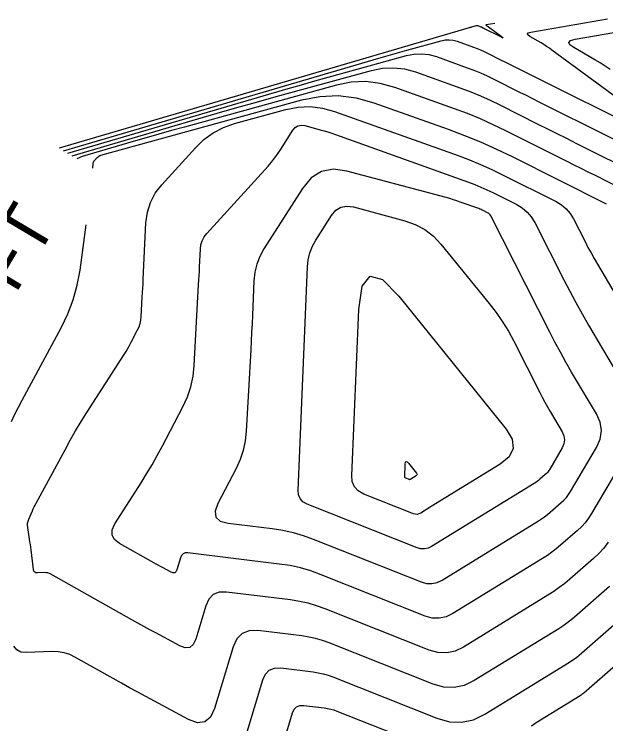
# Model space of a CAD drawing. Extents: x 1354696 to 1366163, y 660729 to 670380.
# Drawn here: x 1362477.8 to 1362549, y 664931.6 to 665017 of the extents above; entities that cross this region are included whole.
import ezdxf

# ---------------------------------------------------------------- set-up
doc = ezdxf.new("R2010")
doc.units = 0
doc.layers.add('R_Contour Annot', color=7, linetype='Continuous')
doc.layers.add('R_Contours', color=7, linetype='Continuous')

msp = doc.modelspace()

# ---------------------------------------------------------------- linework, layer by layer
at = {"layer": 'R_Contours'}
for points in [[(1362549.528, 665010.291), (1362548.919, 665010.701), (1362548.3, 665011.095), (1362547.669, 665011.472), (1362545.126, 665012.946), (1362544.66, 665013.284), (1362544.534, 665013.562), (1362544.749, 665013.778), (1362545.303, 665013.934), (1362562.736, 665016.958)], [(1362535.651, 665015.846), (1362534.612, 665015.666), (1362534.579, 665015.657), (1362534.566, 665015.644), (1362534.574, 665015.627), (1362534.602, 665015.607), (1362534.753, 665015.519), (1362534.791, 665015.497), (1362534.828, 665015.473), (1362534.864, 665015.449), (1362534.899, 665015.423), (1362536.405, 665014.316), (1362536.599, 665014.165), (1362536.654, 665014.099), (1362536.57, 665014.118), (1362536.348, 665014.221), (1362534.399, 665015.195), (1362534.353, 665015.218), (1362534.306, 665015.242), (1362534.26, 665015.265), (1362534.214, 665015.288), (1362534.028, 665015.381), (1362533.982, 665015.404), (1362533.934, 665015.425), (1362533.886, 665015.445), (1362533.838, 665015.463), (1362533.617, 665015.542), (1362533.564, 665015.557), (1362533.511, 665015.563), (1362533.457, 665015.561), (1362533.403, 665015.55), (1362532.938, 665015.422), (1362532.842, 665015.395), (1362532.746, 665015.368), (1362532.651, 665015.341), (1362532.556, 665015.313), (1362483.265, 665000.839)], [(1362555.903, 665002.798), (1362542.512, 665012.644), (1362542.196, 665012.87), (1362541.873, 665013.087), (1362541.545, 665013.296), (1362541.211, 665013.496), (1362539.864, 665014.277), (1362539.617, 665014.456), (1362539.55, 665014.603), (1362539.664, 665014.717), (1362539.957, 665014.8), (1362549.193, 665016.402)], [(1362483.778, 665000.535), (1362521.675, 665011.663), (1362522.522, 665011.91), (1362523.37, 665012.153), (1362524.219, 665012.393), (1362525.069, 665012.629), (1362529.206, 665013.768), (1362529.687, 665013.863), (1362530.165, 665013.883), (1362530.641, 665013.827), (1362531.114, 665013.696), (1362533.073, 665012.994), (1362533.505, 665012.832), (1362533.931, 665012.657), (1362534.351, 665012.47), (1362534.766, 665012.269), (1362536.414, 665011.441), (1362536.826, 665011.234), (1362537.238, 665011.027), (1362537.65, 665010.821), (1362538.063, 665010.614), (1362555.388, 665001.955)], [(1362484.29, 665000.23), (1362510.794, 665008.013), (1362512.393, 665008.479), (1362513.993, 665008.938), (1362515.595, 665009.39), (1362517.2, 665009.835), (1362525.009, 665011.986), (1362525.917, 665012.165), (1362526.82, 665012.203), (1362527.718, 665012.098), (1362528.61, 665011.85), (1362532.309, 665010.525), (1362533.123, 665010.22), (1362533.927, 665009.89), (1362534.72, 665009.535), (1362535.503, 665009.157), (1362538.614, 665007.594), (1362539.392, 665007.203), (1362540.17, 665006.813), (1362540.948, 665006.423), (1362541.726, 665006.034), (1362555.273, 664999.262)], [(1362484.802, 664999.926), (1362499.913, 665004.363), (1362502.263, 665005.048), (1362504.616, 665005.723), (1362506.972, 665006.387), (1362509.331, 665007.042), (1362520.812, 665010.204), (1362522.147, 665010.468), (1362523.475, 665010.523), (1362524.795, 665010.368), (1362526.106, 665010.005), (1362531.544, 665008.057), (1362532.741, 665007.607), (1362533.923, 665007.122), (1362535.089, 665006.601), (1362536.24, 665006.045), (1362540.814, 665003.746), (1362541.957, 665003.172), (1362543.101, 665002.598), (1362544.245, 665002.025), (1362545.39, 665001.453), (1362553.197, 664997.551)], [(1362551.121, 664995.839), (1362547.728, 664997.534), (1362546.88, 664997.959), (1362546.032, 664998.383), (1362545.185, 664998.808), (1362544.338, 664999.234), (1362536.978, 665002.932), (1362535.459, 665003.667), (1362533.919, 665004.355), (1362532.36, 665004.995), (1362530.78, 665005.588), (1362523.603, 665008.159), (1362521.871, 665008.639), (1362520.13, 665008.843), (1362518.377, 665008.77), (1362516.615, 665008.422), (1362498.322, 665003.384), (1362496.778, 665002.956), (1362495.236, 665002.521), (1362493.696, 665002.079), (1362492.158, 665001.631), (1362486.008, 664999.825), (1362485.395, 664999.574)], [(1362487.305, 664998.439), (1362487.329, 664998.938), (1362487.345, 664999.057), (1362487.38, 664999.169), (1362487.434, 664999.272), (1362487.507, 664999.368), (1362487.84, 664999.734), (1362487.927, 664999.818), (1362488.024, 664999.888), (1362488.13, 664999.943), (1362488.244, 664999.983), (1362512.418, 665006.64), (1362514.607, 665007.073), (1362516.784, 665007.163), (1362518.948, 665006.909), (1362521.099, 665006.313), (1362530.016, 665003.119), (1362531.978, 665002.382), (1362533.916, 665001.587), (1362535.828, 665000.733), (1362537.715, 664999.82), (1362548.937, 664994.181), (1362548.963, 664994.167), (1362549.044, 664994.127)], [(1362549.285, 664953.449), (1362548.746, 664952.744), (1362548.151, 664952.084), (1362547.501, 664951.471), (1362544.675, 664949.01), (1362544.044, 664948.483), (1362543.393, 664947.983), (1362542.721, 664947.511), (1362542.03, 664947.066), (1362531.879, 664940.822), (1362530.878, 664940.343), (1362529.853, 664940.123), (1362528.807, 664940.163), (1362527.737, 664940.463), (1362515.228, 664945.435), (1362514.216, 664945.801), (1362513.186, 664946.099), (1362512.139, 664946.331), (1362511.075, 664946.495), (1362503.368, 664947.433), (1362502.488, 664947.419), (1362501.779, 664947.143), (1362501.242, 664946.604), (1362500.877, 664945.803), (1362499.672, 664941.775), (1362499.376, 664941.137), (1362498.959, 664940.792), (1362498.421, 664940.74), (1362497.76, 664940.98), (1362494.876, 664942.527), (1362494.157, 664942.916), (1362493.439, 664943.308), (1362492.723, 664943.704), (1362492.009, 664944.104), (1362482.267, 664949.594), (1362482.08, 664949.684), (1362481.887, 664949.745), (1362481.688, 664949.778), (1362481.481, 664949.784), (1362480.641, 664949.751), (1362480.455, 664949.77), (1362480.314, 664949.843), (1362480.219, 664949.97), (1362480.17, 664950.151), (1362479.876, 664952.527), (1362479.834, 664952.85), (1362479.79, 664953.173), (1362479.742, 664953.495), (1362479.692, 664953.817), (1362479.466, 664955.224), (1362479.442, 664955.483), (1362479.456, 664955.738), (1362479.508, 664955.987), (1362479.597, 664956.231), (1362480.028, 664957.2), (1362480.138, 664957.441), (1362480.252, 664957.68), (1362480.371, 664957.916), (1362480.495, 664958.15), (1362483.953, 664964.564), (1362484.582, 664965.704), (1362485.232, 664966.833), (1362485.903, 664967.948), (1362486.595, 664969.051), (1362491.068, 664976.034), (1362491.291, 664976.39), (1362491.505, 664976.751), (1362491.712, 664977.116), (1362491.91, 664977.486), (1362492.687, 664978.976), (1362492.86, 664979.354), (1362492.99, 664979.745), (1362493.078, 664980.146), (1362493.122, 664980.56), (1362493.252, 664982.931), (1362493.281, 664983.466), (1362493.309, 664984.002), (1362493.336, 664984.537), (1362493.362, 664985.072), (1362493.69, 664991.862), (1362493.855, 664993.129), (1362494.225, 664994.312), (1362494.799, 664995.411), (1362495.578, 664996.424), (1362499.628, 665000.889), (1362500.65, 665001.871), (1362501.776, 665002.682), (1362503.008, 665003.322), (1362504.346, 665003.791), (1362510.494, 665005.484), (1362511.977, 665005.777), (1362513.452, 665005.838), (1362514.918, 665005.666), (1362516.376, 665005.262), (1362531.226, 664999.943), (1362532.59, 664999.431), (1362533.937, 664998.878), (1362535.267, 664998.284), (1362536.578, 664997.65), (1362543.02, 664994.413), (1362543.666, 664994.024), (1362544.227, 664993.55), (1362544.704, 664992.99), (1362545.095, 664992.345), (1362546.49, 664989.595), (1362546.845, 664988.911), (1362547.21, 664988.232), (1362547.586, 664987.559), (1362547.973, 664986.893), (1362550.746, 664982.208)], [(1362551.981, 664964.91), (1362547.259, 664956.877), (1362546.899, 664956.316), (1362546.497, 664955.79), (1362546.053, 664955.298), (1362545.569, 664954.84), (1362543.546, 664953.08), (1362543.032, 664952.651), (1362542.502, 664952.244), (1362541.956, 664951.859), (1362541.393, 664951.497), (1362530.592, 664944.853), (1362529.787, 664944.468), (1362528.964, 664944.291), (1362528.124, 664944.323), (1362527.265, 664944.564), (1362514.756, 664949.537), (1362513.529, 664949.98), (1362512.281, 664950.341), (1362511.012, 664950.622), (1362509.723, 664950.82), (1362498.739, 664952.157), (1362498.422, 664952.152), (1362498.166, 664952.053), (1362497.973, 664951.859), (1362497.841, 664951.57), (1362497.407, 664950.118), (1362497.3, 664949.888), (1362497.15, 664949.764), (1362496.956, 664949.745), (1362496.718, 664949.832), (1362495.678, 664950.389), (1362495.419, 664950.529), (1362495.16, 664950.671), (1362494.902, 664950.813), (1362494.645, 664950.958), (1362490.525, 664953.28), (1362489.909, 664953.754), (1362489.605, 664954.306), (1362489.614, 664954.936), (1362489.936, 664955.643), (1362493.097, 664960.577), (1362493.771, 664961.656), (1362494.42, 664962.748), (1362495.046, 664963.855), (1362495.646, 664964.975), (1362498.128, 664969.734), (1362498.671, 664970.922), (1362499.079, 664972.146), (1362499.353, 664973.407), (1362499.492, 664974.705), (1362500.026, 664984.439), (1362500.055, 664984.973), (1362500.083, 664985.507), (1362500.11, 664986.041), (1362500.136, 664986.575), (1362500.239, 664988.711), (1362500.307, 664989.227), (1362500.457, 664989.709), (1362500.691, 664990.157), (1362501.009, 664990.57), (1362508.367, 664998.682), (1362508.774, 664999.151), (1362509.16, 664999.635), (1362509.525, 665000.135), (1362509.868, 665000.652), (1362511.353, 665002.988), (1362511.636, 665003.327), (1362511.97, 665003.534), (1362512.357, 665003.608), (1362512.794, 665003.55), (1362514.649, 665003.054), (1362515.111, 665002.926), (1362515.57, 665002.787), (1362516.026, 665002.64), (1362516.479, 665002.483), (1362532.469, 664996.756), (1362533.219, 664996.474), (1362533.959, 664996.17), (1362534.69, 664995.844), (1362535.411, 664995.495), (1362538.276, 664994.055), (1362538.948, 664993.651), (1362539.532, 664993.158), (1362540.027, 664992.576), (1362540.434, 664991.905), (1362543.928, 664985.017), (1362544.643, 664983.637), (1362545.379, 664982.268), (1362546.138, 664980.912), (1362546.919, 664979.569), (1362551.972, 664971.03)], [(1362477.515, 664967.967), (1362477.929, 664968.83), (1362478.36, 664969.685), (1362478.806, 664970.533), (1362483.503, 664979.243), (1362484.303, 664980.898), (1362484.945, 664982.605), (1362485.43, 664984.363), (1362485.757, 664986.172), (1362486.494, 664991.63)], [(1362549.433, 664948.101), (1362545.228, 664944.439), (1362544.772, 664944.059), (1362544.302, 664943.698), (1362543.817, 664943.356), (1362543.318, 664943.035), (1362533.167, 664936.791), (1362531.968, 664936.218), (1362530.742, 664935.955), (1362529.49, 664936.003), (1362528.21, 664936.361), (1362515.701, 664941.334), (1362514.903, 664941.622), (1362514.091, 664941.857), (1362513.266, 664942.04), (1362512.427, 664942.169), (1362507.151, 664942.811), (1362506.093, 664942.795), (1362505.242, 664942.463), (1362504.597, 664941.815), (1362504.158, 664940.852), (1362501.937, 664933.431), (1362501.452, 664932.386), (1362500.769, 664931.82), (1362499.885, 664931.735), (1362498.803, 664932.129), (1362493.688, 664934.872), (1362492.701, 664935.405), (1362491.716, 664935.943), (1362490.734, 664936.486), (1362489.755, 664937.035), (1362485.213, 664939.594), (1362484.539, 664939.917), (1362483.841, 664940.139), (1362483.119, 664940.26), (1362482.372, 664940.28), (1362479.336, 664940.161), (1362478.66, 664940.229), (1362478.151, 664940.493), (1362477.808, 664940.953)], [(1362504.623, 664926.496), (1362507.732, 664936.88), (1362508.053, 664937.584), (1362508.524, 664938.058), (1362509.147, 664938.301), (1362509.921, 664938.313), (1362513.779, 664937.843), (1362514.392, 664937.749), (1362514.996, 664937.615), (1362515.59, 664937.443), (1362516.173, 664937.232), (1362528.683, 664932.26), (1362530.173, 664931.842), (1362531.631, 664931.786), (1362533.059, 664932.093), (1362534.454, 664932.761), (1362544.605, 664939.004), (1362544.912, 664939.202), (1362545.211, 664939.412), (1362545.5, 664939.634), (1362545.78, 664939.868), (1362551.875, 664945.175)], [(1362554.6, 664942.495), (1362546.333, 664935.297), (1362546.228, 664935.209), (1362546.12, 664935.126), (1362546.008, 664935.048), (1362545.893, 664934.974), (1362540.596, 664931.716), (1362540.042, 664931.297)], [(1362509.339, 664926.338), (1362511.305, 664932.908), (1362511.508, 664933.354), (1362511.807, 664933.653), (1362512.201, 664933.807), (1362512.69, 664933.814), (1362515.131, 664933.517), (1362515.519, 664933.457), (1362515.901, 664933.373), (1362516.277, 664933.264), (1362516.646, 664933.131), (1362526.283, 664929.3)]]:
    msp.add_lwpolyline(points, dxfattribs=at)
for points in [[(1362534.113, 664993.403), (1362533.981, 664993.462), (1362533.847, 664993.517), (1362533.712, 664993.568), (1362531.49, 664994.363), (1362531.073, 664994.508), (1362530.654, 664994.644), (1362530.231, 664994.771), (1362529.806, 664994.889), (1362517.852, 664998.088), (1362516.224, 664998.303), (1362514.789, 664998.027), (1362513.545, 664997.259), (1362512.493, 664995.999), (1362507.868, 664988.717), (1362507.375, 664987.821), (1362507.011, 664986.884), (1362506.774, 664985.908), (1362506.666, 664984.891), (1362506.49, 664980.742), (1362506.444, 664979.705), (1362506.395, 664978.668), (1362506.343, 664977.631), (1362506.288, 664976.594), (1362505.75, 664966.791), (1362505.625, 664965.624), (1362505.379, 664964.49), (1362505.011, 664963.389), (1362504.524, 664962.321), (1362502.33, 664958.117), (1362501.998, 664957.179), (1362502.096, 664956.469), (1362502.626, 664955.985), (1362503.588, 664955.728), (1362508.877, 664955.085), (1362510.14, 664954.89), (1362511.384, 664954.615), (1362512.607, 664954.261), (1362513.809, 664953.827), (1362526.792, 664948.666), (1362527.441, 664948.484), (1362528.076, 664948.46), (1362528.697, 664948.593), (1362529.304, 664948.884), (1362540.885, 664956.007), (1362541.256, 664956.246), (1362541.616, 664956.499), (1362541.965, 664956.767), (1362542.304, 664957.05), (1362543.636, 664958.21), (1362543.956, 664958.512), (1362544.248, 664958.836), (1362544.513, 664959.182), (1362544.75, 664959.552), (1362547.862, 664964.846), (1362548.307, 664965.855), (1362548.454, 664966.863), (1362548.304, 664967.871), (1362547.856, 664968.879), (1362544.874, 664973.917), (1362544.188, 664975.098), (1362543.521, 664976.29), (1362542.874, 664977.492), (1362542.246, 664978.705), (1362535.151, 664992.691), (1362535.077, 664992.813), (1362534.988, 664992.918), (1362534.882, 664993.007), (1362534.761, 664993.08), (1362534.243, 664993.34)], [(1362541.336, 664970.883), (1362541.648, 664970.303), (1362541.97, 664969.728), (1362542.301, 664969.158), (1362543.74, 664966.727), (1362543.956, 664966.241), (1362544.028, 664965.755), (1362543.957, 664965.268), (1362543.743, 664964.781), (1362542.241, 664962.227), (1362542.127, 664962.049), (1362541.999, 664961.882), (1362541.858, 664961.725), (1362541.704, 664961.58), (1362541.061, 664961.02), (1362540.898, 664960.884), (1362540.729, 664960.754), (1362540.555, 664960.632), (1362540.376, 664960.517), (1362528.017, 664952.914), (1362527.606, 664952.718), (1362527.187, 664952.628), (1362526.758, 664952.644), (1362526.32, 664952.767), (1362513.071, 664958.034), (1362512.573, 664958.31), (1362512.224, 664958.684), (1362512.025, 664959.155), (1362511.977, 664959.723), (1362513.12, 664986.572), (1362513.211, 664987.428), (1362513.41, 664988.251), (1362513.717, 664989.04), (1362514.131, 664989.795), (1362516.006, 664992.746), (1362516.522, 664993.364), (1362517.132, 664993.74), (1362517.835, 664993.876), (1362518.633, 664993.77), (1362524.821, 664992.114), (1362526.077, 664991.675), (1362527.219, 664991.06), (1362528.247, 664990.269), (1362529.161, 664989.302), (1362534.955, 664982.172), (1362535.787, 664981.091), (1362536.558, 664979.97), (1362537.268, 664978.81), (1362537.917, 664977.61), (1362541.033, 664971.468)], [(1362536.282, 664962.821), (1362527.995, 664957.724), (1362526.729, 664956.945), (1362526.516, 664956.843), (1362526.298, 664956.796), (1362526.075, 664956.805), (1362525.847, 664956.869), (1362519.889, 664959.237), (1362519.226, 664959.605), (1362518.762, 664960.102), (1362518.498, 664960.728), (1362518.433, 664961.483), (1362519.283, 664981.44), (1362519.7, 664984.239), (1362520.644, 664985.438), (1362522.115, 664985.035), (1362524.113, 664983.031), (1362537.009, 664967.045), (1362537.727, 664965.834), (1362537.845, 664964.727), (1362537.364, 664963.723)], [(1362526.171, 664961.424), (1362525.538, 664961.035), (1362525.442, 664960.976), (1362525.425, 664960.968), (1362525.409, 664960.965), (1362525.392, 664960.965), (1362525.374, 664960.97), (1362524.92, 664961.151), (1362524.869, 664961.179), (1362524.834, 664961.217), (1362524.813, 664961.265), (1362524.808, 664961.322), (1362524.873, 664962.846), (1362524.905, 664963.059), (1362524.977, 664963.151), (1362525.089, 664963.12), (1362525.242, 664962.967), (1362526.226, 664961.747), (1362526.281, 664961.654), (1362526.29, 664961.57), (1362526.253, 664961.493)]]:
    msp.add_lwpolyline(points, close=True, dxfattribs=at)

# ---------------------------------------------------------------- texts
at = {"layer": 'R_Contour Annot'}
msp.add_text('775 FT', height=6, rotation=59.28306, dxfattribs=at).set_placement((1362470.043, 664969.815))

doc.saveas('drawing.dxf')
